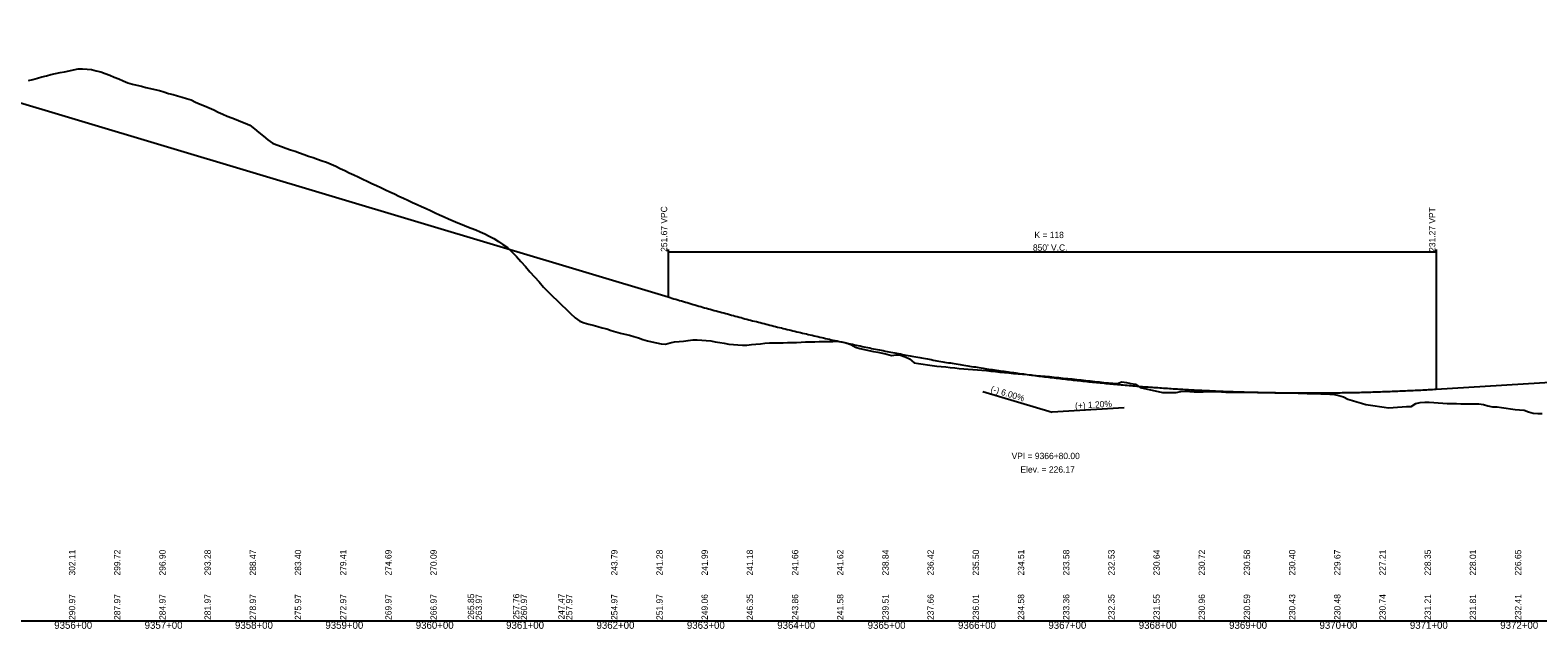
# Model space of a CAD drawing. Extents: x 1838386 to 1955906, y 719739 to 834437.
# Drawn here: x 1919492 to 1921160, y 740980 to 741643 of the extents above; entities that cross this region are included whole.
import ezdxf

# ---------------------------------------------------------------- set-up
doc = ezdxf.new("R2010")
doc.units = 0
for name, color, linetype in [('RD_DDB_GradeTX', 7, 'Continuous'), ('RD_DDB_Profile_EX', 7, 'Continuous'), ('RD_DDB_Profile_Lbl', 7, 'Continuous'), ('RD_DDB_Profile_PR', 7, 'Continuous'), ('RD_DDB_StaTX', 7, 'Continuous'), ('RD_DDB_StripGrade', 7, 'Continuous'), ('RD_DDB_VCLbl', 7, 'Continuous'), ('RD_GPK_Profile_Cell', 7, 'Continuous')]:
    doc.layers.add(name, color=color, linetype=linetype)

msp = doc.modelspace()

# ---------------------------------------------------------------- linework, layer by layer
at = {"layer": 'RD_DDB_GradeTX'}
for p in [(1920545.8, 741243), (1920702.3, 741224.8)]:
    msp.add_line(p, (1920622.5, 741220), dxfattribs=at)
at = {"layer": 'RD_DDB_Profile_EX'}
for points in [[(1919489.7, 741587.2), (1919494.7, 741588.5), (1919499.7, 741589.8), (1919504.7, 741591.1), (1919509.7, 741592.4), (1919514.7, 741593.7), (1919519.7, 741594.8), (1919524.7, 741595.9), (1919529.7, 741596.9), (1919534.7, 741598), (1919539.7, 741599.1), (1919544.7, 741600.1)], [(1919544.7, 741600.1), (1919549.7, 741600.2), (1919554.7, 741599.9), (1919559.7, 741599.3), (1919564.7, 741598.1), (1919569.7, 741596.7), (1919574.7, 741594.9), (1919579.7, 741593.1), (1919584.7, 741591), (1919589.7, 741588.9), (1919594.7, 741586.8), (1919599.7, 741584.8), (1919604.7, 741583.3), (1919609.7, 741582.1), (1919614.7, 741580.8), (1919619.7, 741579.6), (1919624.7, 741578.4), (1919629.7, 741577.3), (1919634.7, 741576), (1919639.7, 741574.5), (1919644.7, 741573), (1919649.7, 741571.6), (1919654.7, 741570.1), (1919659.7, 741568.7), (1919664.7, 741567.3), (1919669.7, 741565.7), (1919674.7, 741563.4), (1919679.7, 741561.2), (1919684.7, 741559), (1919689.7, 741556.8), (1919694.7, 741554.6), (1919699.7, 741552.3), (1919704.7, 741550.1), (1919709.7, 741547.9), (1919714.7, 741545.9), (1919719.7, 741543.9), (1919724.7, 741541.9), (1919729.7, 741539.9), (1919734.7, 741537.9), (1919739.7, 741533.8), (1919744.7, 741529.7), (1919749.7, 741525.5), (1919754.7, 741521.4), (1919759.7, 741517.9), (1919764.7, 741516), (1919769.7, 741514.2), (1919774.7, 741512.4), (1919779.7, 741510.6), (1919784.7, 741508.9), (1919789.7, 741507.1), (1919794.7, 741505.3), (1919799.7, 741503.6), (1919804.7, 741501.9), (1919809.7, 741500.2), (1919814.7, 741498.4), (1919819.7, 741496.9), (1919824.7, 741494.7), (1919829.7, 741492.3), (1919834.7, 741489.9), (1919839.7, 741487.5), (1919844.7, 741485.1), (1919849.7, 741482.7), (1919854.7, 741480.4), (1919859.7, 741478), (1919864.7, 741475.6), (1919869.7, 741473.2), (1919874.7, 741470.9), (1919879.7, 741468.6), (1919884.7, 741466.2), (1919889.7, 741463.9), (1919894.7, 741461.6), (1919899.7, 741459.3), (1919904.7, 741456.9), (1919909.7, 741454.6), (1919914.7, 741452.3), (1919919.7, 741450), (1919924.7, 741447.7), (1919929.7, 741445.4), (1919934.7, 741443.1), (1919939.7, 741440.8), (1919944.7, 741438.6), (1919949.7, 741436.4), (1919954.7, 741434.2), (1919959.7, 741432), (1919964.7, 741429.8), (1919969.7, 741427.7), (1919974.7, 741425.7), (1919979.7, 741423.8), (1919984.7, 741421.9), (1919989.7, 741419.7), (1919994.7, 741417.4), (1919999.7, 741415), (1920004.7, 741412.2), (1920009.7, 741409), (1920014.7, 741405.7), (1920019.7, 741402.4), (1920024.7, 741397.4), (1920029.7, 741392.3), (1920034.7, 741386.7), (1920039.7, 741381.1), (1920044.7, 741375.4)], [(1920044.7, 741375.4), (1920049.7, 741369.8), (1920054.7, 741364.2), (1920059.7, 741358.5), (1920064.7, 741353.2), (1920069.7, 741348.4), (1920074.7, 741343.6), (1920079.7, 741338.8), (1920084.7, 741334), (1920089.7, 741329.2), (1920094.7, 741324.4), (1920099.7, 741320.6), (1920104.7, 741318.8), (1920109.7, 741317.5), (1920114.7, 741316.2), (1920119.7, 741314.9), (1920124.7, 741313.5), (1920129.7, 741312.1), (1920134.7, 741310.5), (1920139.7, 741309), (1920144.7, 741307.4), (1920149.7, 741306.4), (1920154.7, 741305.4), (1920159.7, 741303.9), (1920164.7, 741302.2), (1920169.7, 741300.6), (1920174.7, 741299.1), (1920179.7, 741297.9), (1920184.7, 741296.7), (1920189.7, 741295.7), (1920194.7, 741295.4), (1920199.7, 741296.6), (1920204.7, 741297.7), (1920209.7, 741298.1), (1920214.7, 741298.6), (1920219.7, 741299.3), (1920224.7, 741299.9), (1920229.7, 741299.9), (1920234.7, 741299.7), (1920239.7, 741299.4), (1920244.7, 741298.9), (1920249.7, 741298), (1920254.7, 741297.1), (1920259.7, 741296.2), (1920264.7, 741295.4), (1920269.7, 741294.9), (1920274.7, 741294.6), (1920279.7, 741294.3), (1920284.7, 741294.2), (1920289.7, 741294.8), (1920294.7, 741295.3), (1920299.7, 741295.8), (1920304.7, 741296.3), (1920309.7, 741296.6), (1920314.7, 741296.7), (1920319.7, 741296.8), (1920324.7, 741296.9), (1920329.7, 741297), (1920334.7, 741297), (1920339.7, 741297.2), (1920344.7, 741297.6), (1920349.7, 741297.9), (1920354.7, 741298), (1920359.7, 741298), (1920364.7, 741298.1), (1920369.7, 741298.2), (1920374.7, 741298.3), (1920379.7, 741298.4), (1920384.7, 741298.5), (1920389.7, 741298), (1920394.7, 741296.7), (1920399.7, 741294.8), (1920404.7, 741291.8), (1920409.7, 741290.5), (1920414.7, 741289.4), (1920419.7, 741288.3), (1920424.7, 741287.3), (1920429.7, 741286.3), (1920434.7, 741285.2), (1920439.7, 741284.2), (1920444.7, 741282.7), (1920449.7, 741283.6), (1920454.7, 741283), (1920459.7, 741281.2), (1920464.7, 741279), (1920469.7, 741274.5), (1920474.7, 741273.7), (1920479.7, 741273), (1920484.7, 741272.3), (1920489.7, 741271.6), (1920494.7, 741271), (1920499.7, 741270.7), (1920504.7, 741270), (1920509.7, 741269.5), (1920514.7, 741269), (1920519.7, 741268.5), (1920524.7, 741268.1), (1920529.7, 741267.7), (1920534.7, 741267.2), (1920539.7, 741266.8), (1920544.7, 741266.5)], [(1920544.7, 741266.5), (1920549.7, 741266), (1920554.7, 741265.5), (1920559.7, 741264.9), (1920564.7, 741264.4), (1920569.7, 741263.9), (1920574.7, 741263.4), (1920579.7, 741262.8), (1920584.7, 741262.3), (1920589.7, 741261.9), (1920594.7, 741261.5), (1920599.7, 741261.1), (1920604.7, 741260.6), (1920609.7, 741260.2), (1920614.7, 741259.8), (1920619.7, 741259.4), (1920624.7, 741258.8), (1920629.7, 741258.3), (1920634.7, 741257.8), (1920639.7, 741257.3), (1920644.7, 741256.8), (1920649.7, 741256.3), (1920654.7, 741255.7), (1920659.7, 741255.2), (1920664.7, 741254.6), (1920669.7, 741254.1), (1920674.7, 741253.5), (1920679.7, 741253), (1920684.7, 741252.6), (1920689.7, 741252.1), (1920694.7, 741251.6), (1920699.7, 741253.7), (1920704.7, 741252.9), (1920709.7, 741251.9), (1920714.7, 741250.8), (1920719.7, 741247.3), (1920724.7, 741246.2), (1920729.7, 741245.1), (1920734.7, 741244), (1920739.7, 741242.9), (1920744.7, 741241.9), (1920749.7, 741241.8), (1920754.7, 741241.7), (1920759.7, 741241.6), (1920764.7, 741243), (1920769.7, 741243.4), (1920774.7, 741242.7), (1920779.7, 741242.6), (1920784.7, 741242.6), (1920789.7, 741242.5), (1920794.7, 741242.9), (1920799.7, 741243), (1920804.7, 741242.7), (1920809.7, 741242.4), (1920814.7, 741242.3), (1920819.7, 741242.3), (1920824.7, 741242.2), (1920829.7, 741242.2), (1920834.7, 741242.1), (1920839.7, 741242.1), (1920844.7, 741242), (1920849.7, 741241.9), (1920854.7, 741241.8), (1920859.7, 741241.7), (1920864.7, 741241.7), (1920869.7, 741241.6), (1920874.7, 741241.5), (1920879.7, 741241.4), (1920884.7, 741241.3), (1920889.7, 741241.2), (1920894.7, 741241.1), (1920899.7, 741241), (1920904.7, 741240.8), (1920909.7, 741240.7), (1920914.7, 741240.5), (1920919.7, 741240.3), (1920924.7, 741240.1), (1920929.7, 741239.8), (1920934.7, 741239.5), (1920939.7, 741238.3), (1920944.7, 741236.8), (1920949.7, 741234.4), (1920954.7, 741233), (1920959.7, 741231.6), (1920964.7, 741230.1), (1920969.7, 741228.6), (1920974.7, 741227.8), (1920979.7, 741227.1), (1920984.7, 741226.2), (1920989.7, 741225.5), (1920994.7, 741224.9), (1920999.7, 741225), (1921004.7, 741225.4), (1921009.7, 741225.7), (1921014.7, 741226.1), (1921019.7, 741226.4), (1921024.7, 741229.7), (1921029.7, 741230.5), (1921034.7, 741231), (1921039.7, 741231.1), (1921044.7, 741230.7)], [(1921044.7, 741230.7), (1921049.7, 741230.4), (1921054.7, 741230), (1921059.7, 741229.7), (1921064.7, 741229.6), (1921069.7, 741229.5), (1921074.7, 741229.3), (1921079.7, 741229.2), (1921084.7, 741229.1), (1921089.7, 741229.1), (1921094.7, 741229.3), (1921099.7, 741228.4), (1921104.7, 741227.1), (1921109.7, 741225.8), (1921114.7, 741225.7), (1921119.7, 741225.1), (1921124.7, 741224.3), (1921129.7, 741223.7), (1921134.7, 741223.1), (1921139.7, 741222.7), (1921144.7, 741222.2), (1921149.7, 741220.2), (1921154.7, 741218.7), (1921159.7, 741218.4), (1921164.7, 741218.4)]]:
    msp.add_lwpolyline(points, dxfattribs=at)
at = {"layer": 'RD_DDB_Profile_PR'}
for p, q in [((1919212.5, 741643), (1920197.5, 741347.5)), ((1921047.5, 741245.5), (1921272.5, 741259))]:
    msp.add_line(p, q, dxfattribs=at)
msp.add_spline([(1920197.5, 741347.5), (1920214.5, 741342.5), (1920231.5, 741337.5), (1920248.5, 741332.7), (1920265.5, 741328.1), (1920282.5, 741323.5), (1920299.5, 741319.1), (1920316.5, 741314.8), (1920333.5, 741310.6), (1920350.5, 741306.6), (1920367.5, 741302.6), (1920384.5, 741298.8), (1920401.5, 741295.1), (1920418.5, 741291.5), (1920435.5, 741288.1), (1920452.5, 741284.8), (1920469.5, 741281.6), (1920486.5, 741278.5), (1920503.5, 741275.5), (1920520.5, 741272.7), (1920537.5, 741270), (1920554.5, 741267.4), (1920571.5, 741264.9), (1920588.5, 741262.6), (1920605.5, 741260.3), (1920622.5, 741258.2), (1920639.5, 741256.3), (1920656.5, 741254.4), (1920673.5, 741252.7), (1920690.5, 741251.1), (1920707.5, 741249.6), (1920724.5, 741248.2), (1920741.5, 741247), (1920758.5, 741245.8), (1920775.5, 741244.8), (1920792.5, 741244), (1920809.5, 741243.2), (1920826.5, 741242.6), (1920843.5, 741242.1), (1920860.5, 741241.7), (1920877.5, 741241.4), (1920894.5, 741241.3), (1920911.5, 741241.3), (1920928.5, 741241.4), (1920945.5, 741241.6), (1920962.5, 741241.9), (1920979.5, 741242.4), (1920996.5, 741243), (1921013.5, 741243.7), (1921030.5, 741244.5), (1921047.5, 741245.5)], degree=3, dxfattribs=at)
at = {"layer": 'RD_DDB_VCLbl'}
for p, q in [((1920197.5, 741400), (1920197.5, 741347.5)), ((1921047.5, 741400), (1921047.5, 741245.5)), ((1920197.5, 741397.5), (1921047.5, 741397.5))]:
    msp.add_line(p, q, dxfattribs=at)
at = {"layer": 'RD_GPK_Profile_Cell'}
msp.add_line((1914544, 740989.1), (1922344, 740989.1), dxfattribs=at)

# ---------------------------------------------------------------- texts
at = {"layer": 'RD_DDB_GradeTX'}
for s, rotation, p in [('(-) 6.00%', 343.3008, (1920553.8, 741242.7)), ('(+) 1.20%', 3.4336, (1920648, 741223.5))]:
    msp.add_text(s, height=7, rotation=rotation, dxfattribs=at).set_placement(p)
at = {"layer": 'RD_DDB_Profile_Lbl'}
for s, p in [('VPI = 9366+80.00', (1920577.6, 741168)), ('Elev. = 226.17', (1920587.4, 741153))]:
    msp.add_text(s, height=7, dxfattribs=at).set_placement(p)
at = {"layer": 'RD_DDB_StaTX'}
for s, p in [('9356+00', (1919518.3, 740980.1)), ('9357+00', (1919618.3, 740980.1)), ('9358+00', (1919718.3, 740980.1)), ('9359+00', (1919818.3, 740980.1)), ('9360+00', (1919918.3, 740980.1)), ('9361+00', (1920018.3, 740980.1)), ('9362+00', (1920118.3, 740980.1)), ('9363+00', (1920218.3, 740980.1)), ('9364+00', (1920318.3, 740980.1)), ('9365+00', (1920418.3, 740980.1)), ('9366+00', (1920518.3, 740980.1)), ('9367+00', (1920618.3, 740980.1)), ('9368+00', (1920718.3, 740980.1)), ('9369+00', (1920818.3, 740980.1)), ('9370+00', (1920918.3, 740980.1)), ('9371+00', (1921018.3, 740980.1)), ('9372+00', (1921118.3, 740980.1))]:
    msp.add_text(s, height=8, dxfattribs=at).set_placement(p)
at = {"layer": 'RD_DDB_StripGrade'}
for s, p in [('251.67 VPC', (1920196.5, 741397.5)), ('231.27 VPT', (1921046.5, 741397.5)), ('302.11', (1919541.5, 741039.1)), ('299.72', (1919591.5, 741039.1)), ('296.90', (1919641.5, 741039.1)), ('293.28', (1919691.5, 741039.1)), ('288.47', (1919741.5, 741039.1)), ('283.40', (1919791.5, 741039.1)), ('279.41', (1919841.5, 741039.1)), ('274.69', (1919891.5, 741039.1)), ('270.09', (1919941.5, 741039.1)), ('243.79', (1920141.5, 741039.1)), ('241.28', (1920191.5, 741039.1)), ('241.99', (1920241.5, 741039.1)), ('241.18', (1920291.5, 741039.1)), ('241.66', (1920341.5, 741039.1)), ('241.62', (1920391.5, 741039.1)), ('238.84', (1920441.5, 741039.1)), ('236.42', (1920491.5, 741039.1)), ('235.50', (1920541.5, 741039.1)), ('234.51', (1920591.5, 741039.1)), ('233.58', (1920641.5, 741039.1)), ('232.53', (1920691.5, 741039.1)), ('230.64', (1920741.5, 741039.1)), ('230.72', (1920791.5, 741039.1)), ('230.58', (1920841.5, 741039.1)), ('230.40', (1920891.5, 741039.1)), ('229.67', (1920941.5, 741039.1)), ('227.21', (1920991.5, 741039.1)), ('228.35', (1921041.5, 741039.1)), ('228.01', (1921091.5, 741039.1)), ('226.65', (1921141.5, 741039.1)), ('290.97', (1919541.5, 740989.9)), ('287.97', (1919591.5, 740989.9)), ('284.97', (1919641.5, 740989.9)), ('281.97', (1919691.5, 740989.9)), ('278.97', (1919741.5, 740989.9)), ('275.97', (1919791.5, 740989.9)), ('272.97', (1919841.5, 740989.9)), ('269.97', (1919891.5, 740989.9)), ('266.97', (1919941.5, 740989.9)), ('265.85', (1919982.9, 740990.4)), ('263.97', (1919991.5, 740989.9)), ('257.76', (1920032.9, 740990.4)), ('260.97', (1920041.5, 740989.9)), ('247.47', (1920082.9, 740990.4)), ('257.97', (1920091.5, 740989.9)), ('254.97', (1920141.5, 740989.9)), ('251.97', (1920191.5, 740989.9)), ('249.06', (1920241.5, 740989.9)), ('246.35', (1920291.5, 740989.9)), ('243.86', (1920341.5, 740989.9)), ('241.58', (1920391.5, 740989.9)), ('239.51', (1920441.5, 740989.9)), ('237.66', (1920491.5, 740989.9)), ('236.01', (1920541.5, 740989.9)), ('234.58', (1920591.5, 740989.9)), ('233.36', (1920641.5, 740989.9)), ('232.35', (1920691.5, 740989.9)), ('231.55', (1920741.5, 740989.9)), ('230.96', (1920791.5, 740989.9)), ('230.59', (1920841.5, 740989.9)), ('230.43', (1920891.5, 740989.9)), ('230.48', (1920941.5, 740989.9)), ('230.74', (1920991.5, 740989.9)), ('231.21', (1921041.5, 740989.9)), ('231.81', (1921091.5, 740989.9)), ('232.41', (1921141.5, 740989.9))]:
    msp.add_text(s, height=7, rotation=90, dxfattribs=at).set_placement(p)
at = {"layer": 'RD_DDB_VCLbl'}
for s, p in [('K = 118', (1920602.9, 741412.7)), ("850' V.C.", (1920601.2, 741398.7))]:
    msp.add_text(s, height=7, dxfattribs=at).set_placement(p)

doc.saveas('drawing.dxf')
